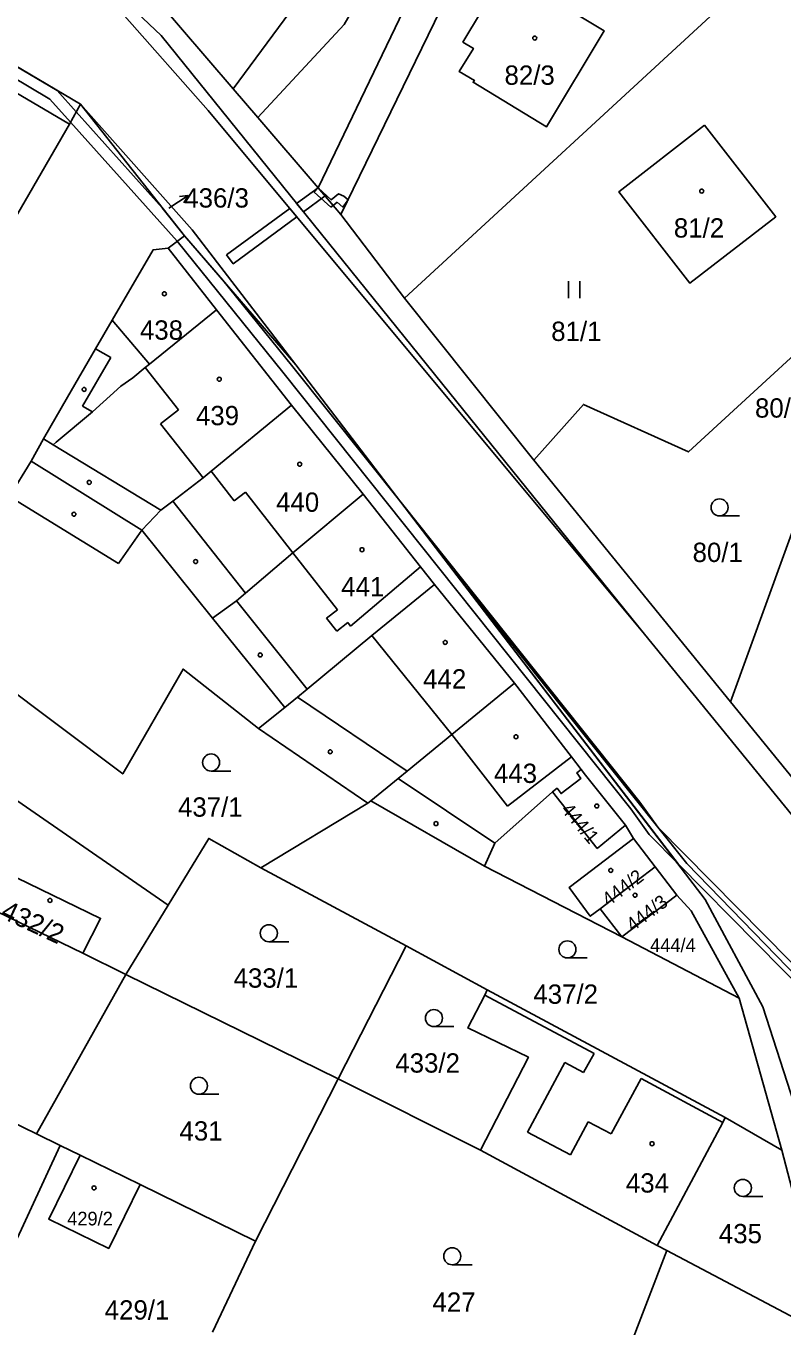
# Model space of a CAD drawing. Extents: x -756746 to -753363, y -1166406 to -1161727.
# Drawn here: x -754327.6 to -754261, y -1162428.9 to -1162314.4 of the extents above; entities that cross this region are included whole.
import ezdxf

# ---------------------------------------------------------------- set-up
doc = ezdxf.new("R2010")
doc.units = 0
for name, color, linetype in [('Hranice parcel', 7, 'Continuous'), ('Parcelní čísla', 7, 'Continuous'), ('Pop  PČ popisy', 7, 'Continuous'), ('Vnitřní kresba', 7, 'Continuous'), ('Věcná břemena k části', 7, 'Continuous'), ('Značky budov', 7, 'Continuous'), ('Značky kultur', 7, 'Continuous')]:
    doc.layers.add(name, color=color, linetype=linetype)

msp = doc.modelspace()

# ---------------------------------------------------------------- linework, layer by layer
at = {"layer": 'Hranice parcel'}
for p, q in [((-754322.84, -1162321.29), (-754427.68, -1162259.87)), ((-754281.18, -1162292.35), (-754299.93, -1162331.02)), ((-754257.09, -1162304.03), (-754294.35, -1162338.37)), ((-754309.41, -1162319.95), (-754317.45, -1162310.56)), ((-754309.41, -1162319.95), (-754307.25, -1162322.47)), ((-754323.82, -1162323.05), (-754322.84, -1162321.29)), ((-754313.71, -1162332.88), (-754322.84, -1162321.29)), ((-754301.95, -1162328.66), (-754307.25, -1162322.47)), ((-754299.93, -1162331.02), (-754301.95, -1162328.66)), ((-754299.93, -1162331.02), (-754294.35, -1162338.37)), ((-754315.15, -1162333.98), (-754313.71, -1162332.88)), ((-754303.91, -1162344.25), (-754313.71, -1162332.88)), ((-754315.15, -1162333.98), (-754310.88, -1162339.41)), ((-754294.35, -1162338.37), (-754282.97, -1162352.63)), ((-754310.88, -1162339.41), (-754304.28, -1162347.8)), ((-754290.09, -1162362.31), (-754303.91, -1162344.25)), ((-754304.28, -1162347.8), (-754297.99, -1162355.64)), ((-754327.2, -1162352.71), (-754326.11, -1162350.75)), ((-754282.97, -1162352.63), (-754265.66, -1162373.92)), ((-754291.7, -1162363.57), (-754284.66, -1162372.28)), ((-754273.22, -1162367.95), (-754252.8, -1162393.02)), ((-754265.66, -1162373.92), (-754251.45, -1162391.38)), ((-754307.19, -1162376.27), (-754304.88, -1162374.42)), ((-754297.58, -1162382.84), (-754307.19, -1162376.27)), ((-754306.99, -1162388.53), (-754297.58, -1162382.84)), ((-754297.3, -1162382.62), (-754297.58, -1162382.84)), ((-754287.3, -1162388.39), (-754297.3, -1162382.62)), ((-754274.18, -1162385.94), (-754272.28, -1162388.43)), ((-754294.2, -1162395.39), (-754306.99, -1162388.53)), ((-754275.22, -1162394.61), (-754287.3, -1162388.39)), ((-754277.12, -1162392.12), (-754272.28, -1162388.43)), ((-754272.28, -1162388.43), (-754270.38, -1162390.93)), ((-754275.22, -1162394.61), (-754270.38, -1162390.93)), ((-754322.64, -1162396.04), (-754331.07, -1162391.97)), ((-754318.87, -1162397.91), (-754315.15, -1162391.81)), ((-754275.22, -1162394.61), (-754277.12, -1162392.12)), ((-754300.17, -1162407.09), (-754294.2, -1162395.39)), ((-754287.08, -1162399.26), (-754294.2, -1162395.39)), ((-754264.89, -1162400.01), (-754275.22, -1162394.61)), ((-754318.87, -1162397.91), (-754322.64, -1162396.04)), ((-754326.71, -1162411.95), (-754318.87, -1162397.91)), ((-754300.17, -1162407.09), (-754318.87, -1162397.91)), ((-754326.71, -1162411.95), (-754352.29, -1162399.42)), ((-754266.11, -1162410.5), (-754287.08, -1162399.26)), ((-754264.89, -1162400.01), (-754261.15, -1162413.37)), ((-754300.17, -1162407.09), (-754307.46, -1162421.38)), ((-754287.65, -1162413.38), (-754300.17, -1162407.09)), ((-754261.15, -1162413.37), (-754266.11, -1162410.5)), ((-754324.65, -1162412.96), (-754326.71, -1162411.95)), ((-754331.32, -1162427.39), (-754324.65, -1162412.96)), ((-754322.89, -1162413.82), (-754324.65, -1162412.96)), ((-754317.61, -1162416.41), (-754322.89, -1162413.82)), ((-754272.11, -1162421.78), (-754287.65, -1162413.38)), ((-754307.46, -1162421.38), (-754317.61, -1162416.41)), ((-754307.46, -1162421.38), (-754311.23, -1162429.39)), ((-754271.25, -1162422.22), (-754272.11, -1162421.78)), ((-754271.25, -1162422.22), (-754280.71, -1162446.82)), ((-754259.37, -1162428.48), (-754271.25, -1162422.22))]:
    msp.add_line(p, q, dxfattribs=at)
for points in [[(-754577.97, -1162161.37), (-754543.62, -1162181.5), (-754498.86, -1162207.07), (-754461.64, -1162228.49), (-754425.98, -1162249.18), (-754390.87, -1162269.71), (-754352.32, -1162292.17), (-754325.78, -1162307.94), (-754319.5, -1162311.67), (-754315.75, -1162315.26), (-754290.35, -1162346.73), (-754273.22, -1162367.95)], [(-754577.97, -1162161.37), (-754571.05, -1162165.76), (-754318.97, -1162313.52), (-754311.63, -1162321.85), (-754273.22, -1162367.95)], [(-754301.95, -1162328.66), (-754271.5, -1162265.34), (-754290.98, -1162255.94)], [(-754307.25, -1162322.47), (-754299.65, -1162314.29), (-754287.28, -1162292.95), (-754298.39, -1162285.96), (-754300.09, -1162288.72), (-754305.11, -1162296.86), (-754310.48, -1162305.39), (-754311.15, -1162306.31), (-754303.44, -1162311.83), (-754309.41, -1162319.95)], [(-754285.92, -1162310.34), (-754283.7, -1162311.68), (-754283.27, -1162310.92), (-754276.77, -1162314.85), (-754281.84, -1162323.28), (-754288.31, -1162319.37), (-754288.19, -1162319.2), (-754289.54, -1162318.41), (-754288.27, -1162316.39), (-754289.2, -1162315.83), (-754285.92, -1162310.34)], [(-754334.25, -1162316.93), (-754325.46, -1162322.08), (-754323.82, -1162323.05)], [(-754303.91, -1162344.25), (-754313.03, -1162332.35), (-754322.84, -1162321.29)], [(-754331.42, -1162336.24), (-754329.98, -1162333.73), (-754329.12, -1162332.23), (-754323.82, -1162323.05)], [(-754267.93, -1162323.14), (-754261.68, -1162331.21), (-754269.24, -1162337.05), (-754275.49, -1162329.02), (-754267.93, -1162323.14)], [(-754326.11, -1162350.75), (-754323.99, -1162347.1), (-754321.52, -1162342.84), (-754320.05, -1162340.3), (-754316.46, -1162334.13), (-754315.15, -1162333.98)], [(-754253.18, -1162337.06), (-754269.35, -1162351.91), (-754278.6, -1162347.72), (-754282.97, -1162352.63)], [(-754326.11, -1162350.75), (-754325.25, -1162351.28), (-754324.99, -1162351.05), (-754321.8, -1162348.38), (-754319.29, -1162346.12), (-754318.26, -1162345.4), (-754317.17, -1162344.49), (-754316.79, -1162344.19), (-754310.88, -1162339.41)], [(-754327.2, -1162352.71), (-754317.46, -1162358.79), (-754315.77, -1162357.04), (-754314.73, -1162356.23), (-754312.06, -1162354.18), (-754311.35, -1162353.6), (-754304.28, -1162347.8)], [(-754336.15, -1162367.46), (-754333.32, -1162362.8), (-754329.1, -1162355.84), (-754327.2, -1162352.71)], [(-754304.88, -1162374.42), (-754311.23, -1162366.53), (-754309.12, -1162365.01), (-754308.32, -1162364.33), (-754304.16, -1162360.8), (-754297.99, -1162355.64)], [(-754297.99, -1162355.64), (-754292.93, -1162362.02), (-754291.7, -1162363.57)], [(-754252.57, -1162359.51), (-754259.32, -1162356.46), (-754265.66, -1162373.92)], [(-754245.93, -1162412.45), (-754269.5, -1162388.13), (-754290.09, -1162362.31)], [(-754290.09, -1162362.31), (-754267.88, -1162391.3), (-754262.81, -1162400.75), (-754259.75, -1162410.2), (-754257.7, -1162422.99), (-754257.81, -1162429.31), (-754259.45, -1162446.51), (-754267.51, -1162516.25)], [(-754304.88, -1162374.42), (-754303.77, -1162373.5), (-754302.92, -1162372.8), (-754297.22, -1162368.08), (-754291.7, -1162363.57)], [(-754307.19, -1162376.27), (-754313.82, -1162371.02), (-754319.13, -1162380.25), (-754335.89, -1162367.65), (-754336.15, -1162367.46)], [(-754297.3, -1162382.62), (-754294.89, -1162380.65), (-754294.12, -1162380.02), (-754290.17, -1162376.79), (-754284.66, -1162372.28)], [(-754284.66, -1162372.28), (-754279.66, -1162378.75), (-754278.79, -1162379.87)], [(-754315.15, -1162391.81), (-754339.71, -1162374.83), (-754340.31, -1162374.31)], [(-754287.3, -1162388.39), (-754286.4, -1162386.36), (-754281.32, -1162381.82), (-754280.92, -1162381.51), (-754280.56, -1162381.99), (-754278.82, -1162380.65), (-754279.19, -1162380.17), (-754278.79, -1162379.87)], [(-754278.79, -1162379.87), (-754278.4, -1162380.37), (-754274.88, -1162384.78), (-754274.18, -1162385.94)], [(-754306.99, -1162388.53), (-754311.57, -1162385.93), (-754315.15, -1162391.81)], [(-754277.12, -1162392.12), (-754277.99, -1162392.78), (-754279.86, -1162390.26), (-754274.18, -1162385.94)], [(-754331.07, -1162391.97), (-754329.55, -1162388.86), (-754321.09, -1162392.98), (-754322.64, -1162396.04)], [(-754270.38, -1162390.93), (-754269.13, -1162392.31), (-754264.89, -1162400.01)], [(-754287.65, -1162413.38), (-754283.43, -1162405.19), (-754288.78, -1162402.62), (-754287.26, -1162399.72), (-754287.08, -1162399.26)], [(-754272.11, -1162421.78), (-754266.34, -1162410.94), (-754266.11, -1162410.5)], [(-754317.61, -1162416.41), (-754320.37, -1162422.02), (-754325.64, -1162419.44), (-754322.89, -1162413.82)], [(-754259.37, -1162428.48), (-754259.22, -1162425.75), (-754259.33, -1162422.95), (-754260.09, -1162417.43), (-754261.15, -1162413.37)]]:
    msp.add_lwpolyline(points, dxfattribs=at)
at = {"layer": 'Pop  PČ popisy'}
for p, q in [((-754315.08, -1162330.44), (-754313.39, -1162329.34)), ((-754313.39, -1162329.34), (-754314.14, -1162329.43)), ((-754313.39, -1162329.34), (-754313.77, -1162329.99))]:
    msp.add_line(p, q, dxfattribs=at)
at = {"layer": 'Vnitřní kresba'}
for p, q in [((-754320.05, -1162340.3), (-754316.79, -1162344.19)), ((-754321.52, -1162342.84), (-754320.18, -1162343.61)), ((-754320.18, -1162343.61), (-754322.66, -1162347.88)), ((-754314.23, -1162348.2), (-754317.17, -1162344.49)), ((-754322.66, -1162347.88), (-754321.8, -1162348.38)), ((-754315.81, -1162349.45), (-754314.23, -1162348.2)), ((-754312.06, -1162354.18), (-754315.81, -1162349.45)), ((-754325.25, -1162351.28), (-754315.77, -1162357.04)), ((-754311.35, -1162353.6), (-754309.32, -1162356.22)), ((-754309.32, -1162356.22), (-754308.33, -1162355.44)), ((-754308.33, -1162355.44), (-754304.16, -1162360.8)), ((-754329.1, -1162355.84), (-754319.52, -1162361.74)), ((-754308.32, -1162364.33), (-754314.73, -1162356.23)), ((-754319.52, -1162361.74), (-754317.46, -1162358.79)), ((-754317.46, -1162358.79), (-754311.23, -1162366.53)), ((-754304.16, -1162360.8), (-754300.24, -1162365.8)), ((-754299.09, -1162367.26), (-754292.93, -1162362.02)), ((-754309.12, -1162365.01), (-754302.92, -1162372.8)), ((-754300.24, -1162365.8), (-754301.2, -1162366.55)), ((-754301.2, -1162366.55), (-754300.3, -1162367.7)), ((-754300.3, -1162367.7), (-754299.34, -1162366.94)), ((-754299.34, -1162366.94), (-754299.09, -1162367.26)), ((-754297.22, -1162368.08), (-754290.17, -1162376.79)), ((-754294.12, -1162380.02), (-754303.77, -1162373.5)), ((-754290.17, -1162376.79), (-754285.27, -1162383.09)), ((-754285.27, -1162383.09), (-754279.66, -1162378.75)), ((-754286.4, -1162386.36), (-754294.89, -1162380.65)), ((-754277.4, -1162386.83), (-754281.32, -1162381.82)), ((-754274.88, -1162384.78), (-754277.4, -1162386.83)), ((-754287.26, -1162399.72), (-754277.65, -1162404.88)), ((-754280.23, -1162405.67), (-754283.51, -1162411.78)), ((-754278.58, -1162406.55), (-754280.23, -1162405.67)), ((-754277.65, -1162404.88), (-754278.58, -1162406.55)), ((-754276.16, -1162411.95), (-754273.53, -1162407.08)), ((-754273.53, -1162407.08), (-754266.34, -1162410.94)), ((-754279.74, -1162413.8), (-754278.17, -1162410.87)), ((-754278.17, -1162410.87), (-754276.16, -1162411.95)), ((-754283.51, -1162411.78), (-754279.74, -1162413.8))]:
    msp.add_line(p, q, dxfattribs=at)
at = {"layer": 'Věcná břemena k části'}
msp.add_lwpolyline([(-754354.57, -1162303.66), (-754332.57, -1162316.7), (-754325.54, -1162320.87), (-754323.73, -1162322.89), (-754314.35, -1162333.37), (-754305.06, -1162344.9), (-754274.42, -1162383.34), (-754272.82, -1162385.59), (-754270.27, -1162388.18), (-754290.09, -1162362.31), (-754294.52, -1162356.52), (-754304.28, -1162344.28), (-754310.33, -1162336.8), (-754313.71, -1162332.88), (-754315.65, -1162330.42), (-754323.22, -1162321.97), (-754324.9, -1162320.09), (-754332.08, -1162315.87), (-754332.94, -1162315.37), (-754427.68, -1162259.87)], dxfattribs=at)
for points in [[(-754303.83, -1162330.03), (-754303.22, -1162330.78), (-754301.33, -1162329.38), (-754301.95, -1162328.66)], [(-754300.81, -1162330.37), (-754300.62, -1162330.21), (-754301.95, -1162328.66), (-754302.29, -1162329.03)], [(-754300.27, -1162329.93), (-754299.78, -1162330.35), (-754299.3, -1162329.72), (-754299.67, -1162329.39), (-754300.16, -1162329.18), (-754300.79, -1162329.71), (-754301.95, -1162328.66), (-754300.62, -1162330.21)], [(-754310, -1162334.55), (-754309.41, -1162335.35), (-754303.82, -1162331.22), (-754304.44, -1162330.48)], [(-754272.05, -1162384.93), (-754273.62, -1162382.74), (-754294.52, -1162356.52), (-754290.09, -1162362.31)], [(-754245.14, -1162414.67), (-754245.93, -1162412.45), (-754269.5, -1162388.13), (-754272.05, -1162384.93), (-754290.09, -1162362.31), (-754270.27, -1162388.18), (-754256.48, -1162402.15), (-754252.11, -1162407.33), (-754248.1, -1162411.22)], [(-754245.93, -1162412.45), (-754246.07, -1162412.06), (-754247.38, -1162410.54), (-754251.37, -1162406.65), (-754255.74, -1162401.47), (-754272.05, -1162384.93), (-754269.5, -1162388.13)]]:
    msp.add_lwpolyline(points, close=True, dxfattribs=at)
at = {"layer": 'Značky budov'}
for centre in [(-754282.88, -1162315.48), (-754268.19, -1162328.95), (-754315.47, -1162337.99), (-754310.64, -1162345.51), (-754322.53, -1162346.41), (-754303.56, -1162352.99), (-754322.08, -1162354.59), (-754323.43, -1162357.39), (-754298.08, -1162360.52), (-754312.72, -1162361.56), (-754290.76, -1162368.68), (-754307.04, -1162369.78), (-754284.53, -1162376.99), (-754300.88, -1162378.31), (-754277.42, -1162383.08), (-754291.57, -1162384.63), (-754276.19, -1162388.75), (-754274.05, -1162390.93), (-754325.54, -1162391.39), (-754272.56, -1162412.81), (-754321.66, -1162416.7)]:
    msp.add_circle(centre, 0.175, dxfattribs=at)
at = {"layer": 'Značky kultur'}
for p, q in [((-754279.91, -1162338.38), (-754279.91, -1162336.88)), ((-754278.91, -1162338.38), (-754278.91, -1162336.88)), ((-754266.62, -1162357.54), (-754264.87, -1162357.54)), ((-754311.36, -1162380), (-754309.61, -1162380)), ((-754306.28, -1162395.03), (-754304.53, -1162395.03)), ((-754280.01, -1162396.45), (-754278.26, -1162396.45)), ((-754291.75, -1162402.5), (-754290, -1162402.5)), ((-754312.43, -1162408.46), (-754310.68, -1162408.46)), ((-754264.57, -1162417.45), (-754262.82, -1162417.45)), ((-754290.14, -1162423.47), (-754288.39, -1162423.47))]:
    msp.add_line(p, q, dxfattribs=at)
for centre in [(-754266.62, -1162356.79), (-754311.36, -1162379.25), (-754306.28, -1162394.28), (-754280.01, -1162395.7), (-754291.75, -1162401.75), (-754312.43, -1162407.71), (-754264.57, -1162416.7), (-754290.14, -1162422.72)]:
    msp.add_circle(centre, 0.75, dxfattribs=at)

# ---------------------------------------------------------------- texts
at = {"layer": 'Parcelní čísla'}
for s, height, p in [('82/3', 1.7, (-754285.54, -1162319.59)), ('436/3', 1.7, (-754313.72, -1162330.4)), ('81/2', 1.7, (-754270.64, -1162333.04)), ('438', 1.7, (-754317.62, -1162342.03)), ('81/1', 1.7, (-754281.43, -1162342.14)), ('80/2', 1.7, (-754263.5, -1162348.89)), ('439', 1.7, (-754312.69, -1162349.56)), ('440', 1.7, (-754305.64, -1162357.18)), ('80/1', 1.7, (-754268.99, -1162361.6)), ('441', 1.7, (-754299.91, -1162364.62)), ('442', 1.7, (-754292.7, -1162372.74)), ('443', 1.7, (-754286.47, -1162381.05)), ('437/1', 1.7, (-754314.27, -1162384.02)), ('444/4', 1.2, (-754272.73, -1162395.94)), ('433/1', 1.7, (-754309.38, -1162399.07)), ('437/2', 1.7, (-754283, -1162400.49)), ('433/2', 1.7, (-754295.15, -1162406.55)), ('431', 1.7, (-754314.14, -1162412.53)), ('434', 1.7, (-754274.86, -1162417.11)), ('429/2', 1.2, (-754324.02, -1162420)), ('435', 1.7, (-754266.68, -1162421.57)), ('429/1', 1.7, (-754320.72, -1162428.29)), ('427', 1.7, (-754291.88, -1162427.6))]:
    msp.add_text(s, height=height, dxfattribs=at).set_placement(p)
for s, height, rotation, p in [('444/1', 1.2, 310, (-754280.63, -1162383.44)), ('444/2', 1.2, 37, (-754276.39, -1162391.95)), ('444/3', 1.2, 37, (-754274.26, -1162394.18)), ('432/2', 1.7, 335, (-754329.97, -1162392.87))]:
    msp.add_text(s, height=height, rotation=rotation, dxfattribs=at).set_placement(p)

doc.saveas('drawing.dxf')
